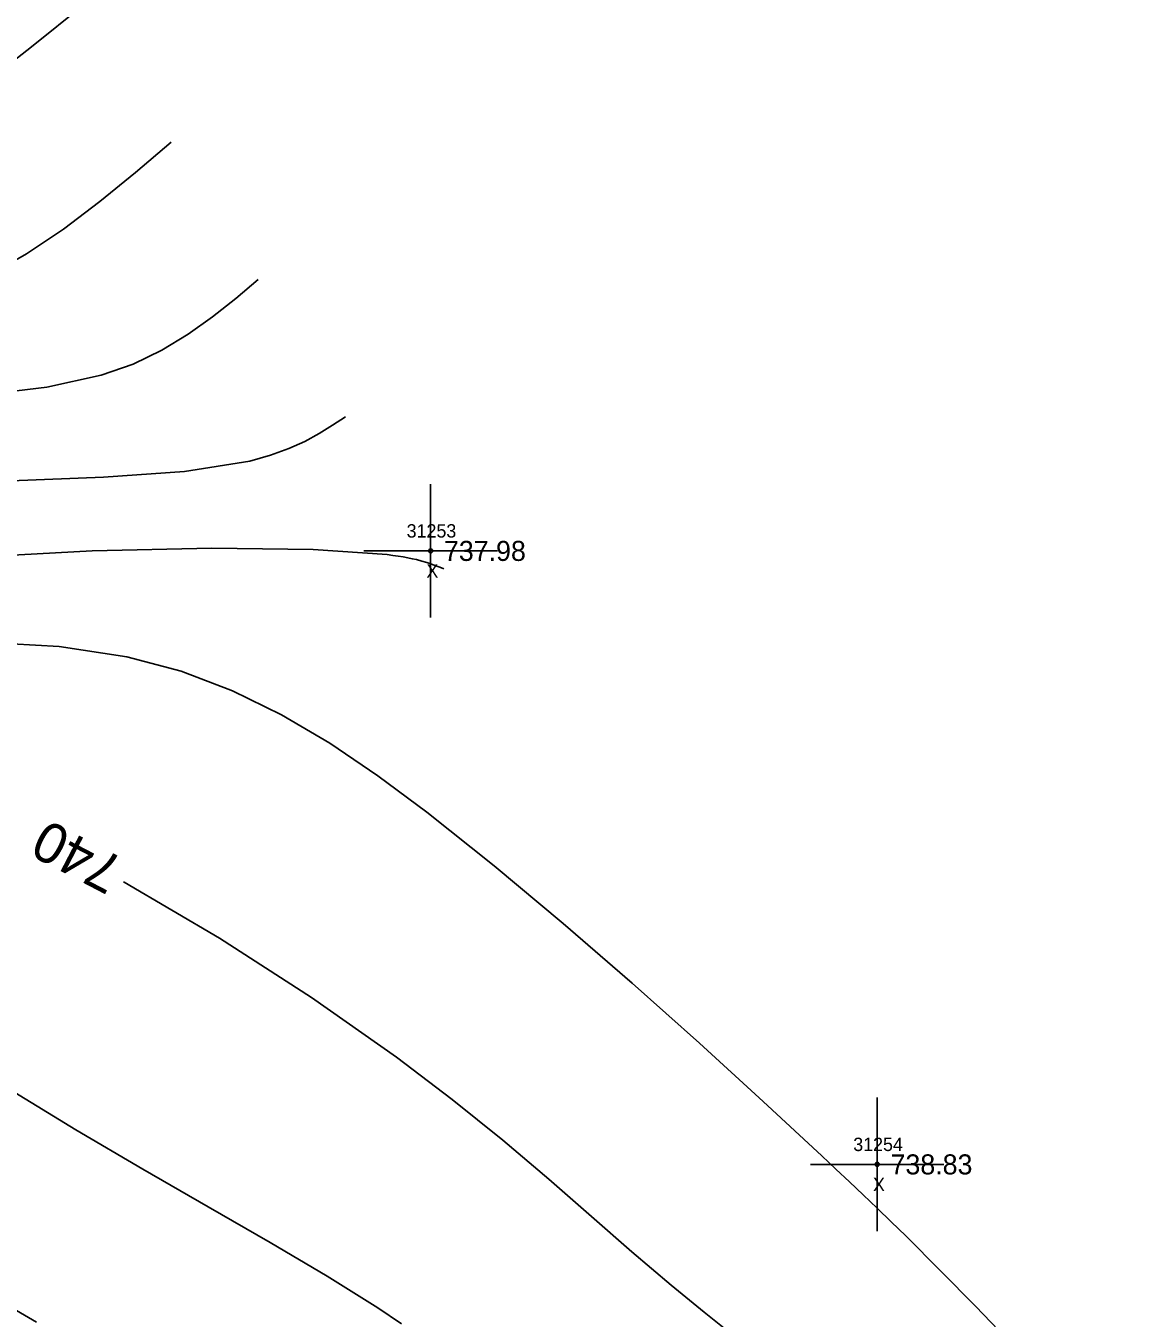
# Model space of a CAD drawing. Extents: x 1376587 to 1378239, y 1000335 to 1003031.
# Drawn here: x 1377067 to 1377150.3, y 1002249.8 to 1002346.6 of the extents above; entities that cross this region are included whole.
import ezdxf

# ---------------------------------------------------------------- set-up
doc = ezdxf.new("R2010")
doc.units = 0
for name, color, linetype in [('RD_DTM_Major1', 7, 'Continuous'), ('RD_DTM_Major1_Lbl', 7, 'Continuous'), ('RD_DTM_Minor1', 7, 'Continuous'), ('RD_EX_Misc', 7, 'Continuous'), ('RD_EX_Misc_txCode', 7, 'Continuous'), ('RD_EX_TX_Misc_ELEV', 7, 'Continuous'), ('RD_SMD_Locator', 7, 'Continuous')]:
    doc.layers.add(name, color=color, linetype=linetype)

msp = doc.modelspace()

# ---------------------------------------------------------------- linework, layer by layer
at = {"layer": 'RD_DTM_Major1'}
for points in [[(1377077.888, 1002337.92), (1377075.228, 1002335.667), (1377072.549, 1002333.479), (1377069.831, 1002331.42), (1377067.056, 1002329.556), (1377064.203, 1002327.952)], [(1377074.337, 1002282.533), (1377074.38, 1002282.51), (1377081.507, 1002278.31), (1377088.412, 1002273.864), (1377094.768, 1002269.408), (1377098.953, 1002266.23), (1377102.736, 1002263.179), (1377106.191, 1002260.259), (1377109.394, 1002257.474), (1377112.422, 1002254.828), (1377115.351, 1002252.326), (1377117.836, 1002250.289), (1377120.333, 1002248.301), (1377122.872, 1002246.301), (1377125.483, 1002244.23), (1377128.195, 1002242.026), (1377131.039, 1002239.63), (1377135.204, 1002235.92), (1377139.469, 1002231.805), (1377143.624, 1002227.365), (1377147.459, 1002222.679), (1377150.344, 1002218.445)]]:
    msp.add_lwpolyline(points, dxfattribs=at)
at = {"layer": 'RD_DTM_Minor1'}
for points in [[(1377071.352, 1002348.208), (1377067.431, 1002345.075), (1377063.571, 1002342.039)], [(1377084.425, 1002327.632), (1377082.735, 1002326.216), (1377080.998, 1002324.838), (1377079.169, 1002323.536), (1377077.202, 1002322.348), (1377075.049, 1002321.311), (1377072.666, 1002320.464), (1377068.593, 1002319.58), (1377064.023, 1002319.032)], [(1377090.962, 1002317.345), (1377089.994, 1002316.719), (1377088.988, 1002316.107), (1377087.904, 1002315.52), (1377086.703, 1002314.972), (1377085.347, 1002314.477), (1377083.796, 1002314.046), (1377078.902, 1002313.27), (1377072.827, 1002312.827), (1377065.883, 1002312.551)], [(1377098.316, 1002305.967), (1377098.021, 1002306.088), (1377097.718, 1002306.207), (1377097.399, 1002306.325), (1377097.056, 1002306.44), (1377096.681, 1002306.552), (1377096.266, 1002306.659), (1377095.964, 1002306.728), (1377095.639, 1002306.794), (1377095.29, 1002306.858), (1377094.916, 1002306.92), (1377094.514, 1002306.978), (1377094.084, 1002307.034), (1377088.548, 1002307.42), (1377080.944, 1002307.52), (1377071.971, 1002307.314), (1377062.329, 1002306.784)], [(1377143.924, 1002244.723), (1377138.164, 1002250.759), (1377132.93, 1002256.011), (1377131.839, 1002257.075), (1377130.784, 1002258.093), (1377129.752, 1002259.08), (1377128.727, 1002260.05), (1377127.696, 1002261.019), (1377126.646, 1002262.003), (1377122.259, 1002266.074), (1377117.484, 1002270.434), (1377112.447, 1002274.932), (1377107.277, 1002279.418), (1377102.102, 1002283.739), (1377097.05, 1002287.746), (1377093.381, 1002290.472), (1377089.781, 1002292.911), (1377086.175, 1002295.043), (1377082.489, 1002296.844), (1377078.649, 1002298.295), (1377074.582, 1002299.371), (1377069.501, 1002300.143), (1377064.165, 1002300.444)], [(1377065.743, 1002267.031), (1377070.758, 1002263.955), (1377075.774, 1002261.008), (1377080.668, 1002258.195), (1377085.315, 1002255.522), (1377089.591, 1002252.996), (1377093.374, 1002250.621), (1377095.161, 1002249.413)], [(1377063.877, 1002251.82), (1377067.806, 1002249.554)]]:
    msp.add_lwpolyline(points, dxfattribs=at)
at = {"layer": 'RD_EX_Misc'}
for p, q in [((1377097.335, 1002302.314), (1377097.335, 1002312.314)), ((1377092.335, 1002307.314), (1377102.335, 1002307.314)), ((1377130.793, 1002256.365), (1377130.793, 1002266.365)), ((1377125.793, 1002261.365), (1377135.793, 1002261.365))]:
    msp.add_line(p, q, dxfattribs=at)
at = {"layer": 'RD_SMD_Locator'}
for centre in [(1377097.335, 1002307.314), (1377130.793, 1002261.365)]:
    msp.add_circle(centre, 0.15, dxfattribs=at)

# ---------------------------------------------------------------- texts
at = {"layer": 'RD_DTM_Major1_Lbl'}
msp.add_text('740', height=3, rotation=152.50446, dxfattribs=at).set_placement((1377074.51, 1002284.17))
at = {"layer": 'RD_EX_Misc_txCode'}
for s, p in [('31253', (1377095.54, 1002308.314)), ('X', (1377097.02, 1002305.314)), ('31254', (1377128.998, 1002262.365)), ('X', (1377130.478, 1002259.365))]:
    msp.add_text(s, height=1, dxfattribs=at).set_placement(p)
at = {"layer": 'RD_EX_TX_Misc_ELEV'}
for s, p in [('737.98', (1377098.335, 1002306.564)), ('738.83', (1377131.793, 1002260.615))]:
    msp.add_text(s, height=1.5, dxfattribs=at).set_placement(p)

doc.saveas('drawing.dxf')
